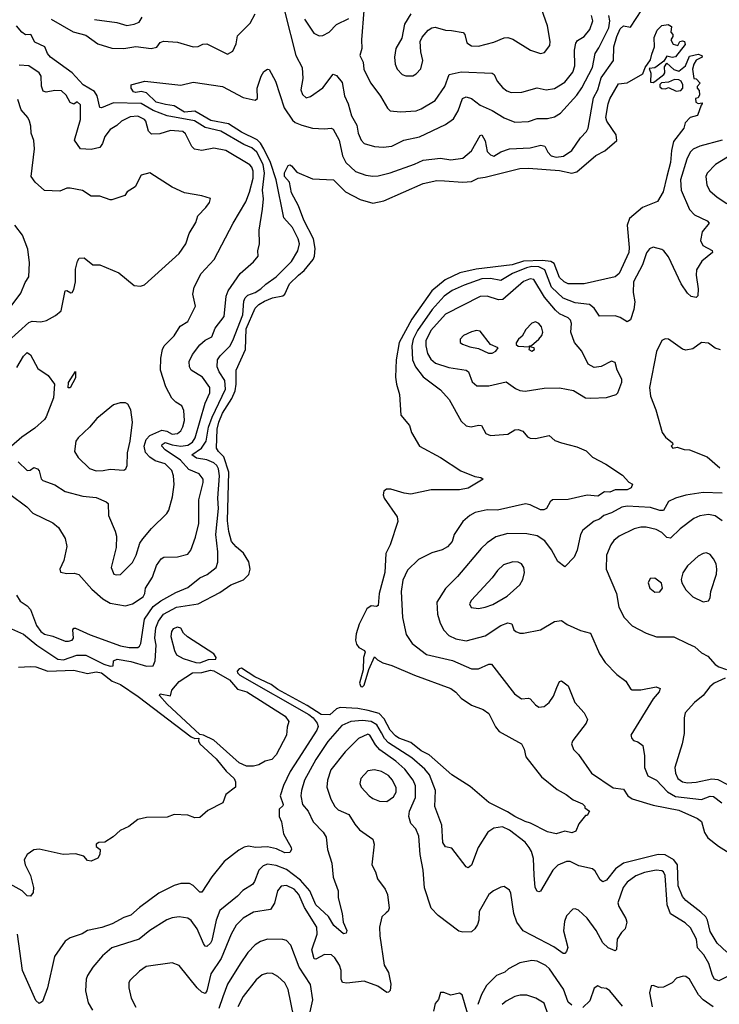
# Model space of a CAD drawing. Extents: x 1678759 to 1859541, y 384609 to 522867.
# Tile 312 of 466: x 1766112 to 1770158, y 490149 to 495841. Entities that reach past the tile are written whole.
import ezdxf

# ---------------------------------------------------------------- set-up
doc = ezdxf.new("R2010")
doc.units = 0

msp = doc.modelspace()

# ---------------------------------------------------------------- linework, layer by layer
at = {"layer": '0CON20XD'}
for points in [[(1766093.8, 492515), (1766115, 492480), (1766155, 492453.5), (1766175, 492431.1), (1766209.9, 492339.9), (1766234.6, 492305), (1766255, 492289.6), (1766305, 492277.3), (1766375, 492248.5), (1766395, 492247.9), (1766415.3, 492254.7), (1766423.3, 492265), (1766420.6, 492315), (1766425, 492323.8), (1766435, 492324.4), (1766520, 492285), (1766695, 492222.1), (1766745, 492211.6), (1766795, 492212.9), (1766805, 492218.9), (1766812.7, 492235), (1766834.8, 492375), (1766885, 492448.1), (1766928.2, 492481.8), (1767015, 492530.4), (1767085, 492558.2), (1767154.7, 492615.3), (1767196.7, 492633.3), (1767248.6, 492675), (1767258.5, 492705), (1767259.2, 492765), (1767246.2, 492865), (1767261.6, 493015), (1767257.5, 493075), (1767268.6, 493205), (1767261.6, 493245), (1767252, 493265), (1767235, 493280), (1767195, 493296.2), (1767135, 493306), (1767108.7, 493325), (1767164.8, 493365), (1767190.7, 493405), (1767205.1, 493485), (1767225.7, 493544.3), (1767303.5, 493705), (1767298.9, 493755), (1767265.8, 493805), (1767254.7, 493835), (1767257.3, 493875), (1767271.2, 493898.8), (1767326.8, 493953.2), (1767345, 493986.7), (1767402.9, 494135), (1767408.9, 494215), (1767416, 494234), (1767431.9, 494248.1), (1767473.6, 494265), (1767507.5, 494285), (1767535, 494312.7), (1767594.8, 494355.2), (1767685, 494443.8), (1767720.3, 494505), (1767729.7, 494545), (1767723.5, 494575), (1767689.7, 494639.7), (1767640.9, 494695), (1767595.8, 494915), (1767562.1, 495015), (1767525, 495095.7), (1767505, 495127.9), (1767485, 495146), (1767395, 495191.9), (1767319.2, 495239.3), (1767218, 495258), (1767125, 495311.8), (1767065, 495306.5), (1767005, 495343.7), (1766955, 495350.2), (1766901.8, 495365), (1766845, 495419.3), (1766815, 495426.2), (1766785, 495421.2), (1766770, 495425), (1766756.7, 495445), (1766756.2, 495463.8), (1766762.9, 495467.1), (1766835.9, 495485.9), (1767045, 495463.6), (1767115, 495480.9), (1767285, 495455.9), (1767405, 495392.3), (1767474.4, 495375.6), (1767487.5, 495385), (1767486.1, 495445), (1767508.1, 495515), (1767525, 495541.2), (1767545, 495556.2), (1767555, 495553.3), (1767592.5, 495485), (1767642.2, 495332.2), (1767690.5, 495260.5), (1767705, 495247.6), (1767745, 495230.8), (1767805.3, 495214.7), (1767875, 495210), (1767914.3, 495214.3), (1767925, 495207.5), (1767960.4, 495145), (1767979.7, 495055), (1767998.8, 495015), (1768053.8, 494963.8), (1768115, 494943.2), (1768155, 494936.9), (1768185, 494938.8), (1768255, 494956.9), (1768395, 495005.4), (1768445, 495029.3), (1768545, 495040.6), (1768605, 495031.9), (1768675, 495041.4), (1768725, 495083.3), (1768775, 495171.2), (1768785, 495175.8), (1768805, 495140.8), (1768815, 495080), (1768835, 495060), (1768855, 495052.7), (1768895, 495077.1), (1768945, 495094.7), (1769065, 495101.3), (1769125.3, 495115.3), (1769149.9, 495109.9), (1769166.9, 495075), (1769185, 495054.6), (1769215, 495047.2), (1769257.6, 495052.4), (1769304.7, 495085.3), (1769355, 495158.6), (1769390.6, 495195), (1769400.4, 495215), (1769431.2, 495388.8), (1769455, 495435.6), (1769474.8, 495505), (1769546.2, 495605), (1769548.9, 495685), (1769565, 495744.5), (1769585, 495788.5), (1769605, 495805.5), (1769645, 495797.5), (1769742, 495948)], [(1768374, 495875), (1768338, 495815), (1768322.5, 495735), (1768287.1, 495675), (1768280, 495625), (1768282.9, 495585), (1768295.7, 495555), (1768325, 495524.2), (1768345, 495517.5), (1768385, 495517.1), (1768405, 495529.2), (1768432, 495558), (1768444.4, 495605), (1768432.2, 495655), (1768428.6, 495715), (1768440.2, 495739.8), (1768475, 495780.6), (1768495.4, 495794.6), (1768515, 495798.5), (1768575, 495781.3), (1768609.7, 495779.7), (1768676.4, 495766.4), (1768686.1, 495755), (1768697.9, 495707.9), (1768725, 495689.6), (1768765, 495688.9), (1768855, 495711.2), (1768915, 495736.7), (1768935, 495737.5), (1768965, 495727.8), (1769066.7, 495665), (1769125, 495645.8), (1769147.9, 495652.1), (1769177.2, 495692.8), (1769180.5, 495715), (1769164.4, 495805), (1769109.2, 495965)], [(1767645.7, 495885), (1767709.5, 495635), (1767746.9, 495565), (1767748.9, 495501.1), (1767738.9, 495435), (1767748, 495408), (1767768.8, 495388.8), (1767795, 495397.1), (1767865, 495447.1), (1767925, 495526.2), (1767945, 495519.2), (1767977.9, 495477.9), (1767991.2, 495401.2), (1768012.1, 495355), (1768031.1, 495285), (1768061.5, 495231.5), (1768070, 495185), (1768087.8, 495145), (1768105.4, 495125.4), (1768165, 495107.3), (1768215, 495103.8), (1768265, 495110), (1768334.7, 495145.3), (1768424, 495165), (1768575, 495236.2), (1768621.7, 495268.3), (1768648.4, 495315), (1768673.6, 495385), (1768695, 495394.5), (1768725, 495386.2), (1768775, 495347.8), (1768845, 495316.9), (1768913.6, 495273.6), (1768975, 495249.2), (1769055, 495252.1), (1769105, 495269.2), (1769165, 495269.6), (1769205, 495280), (1769239.8, 495300.2), (1769335, 495405.4), (1769362.7, 495447.3), (1769424.8, 495565), (1769440.3, 495645), (1769462.2, 495677.8), (1769518.7, 495795), (1769525.7, 495835), (1769520.2, 495865)], [(1768102.9, 495895), (1768088.5, 495725), (1768090.9, 495675), (1768078.6, 495635), (1768098.5, 495595), (1768102.9, 495555), (1768111.5, 495535), (1768144, 495474), (1768198.9, 495398.9), (1768239.1, 495329.1), (1768255, 495314.2), (1768315, 495309.4), (1768405, 495314.6), (1768435, 495325.4), (1768515.6, 495375), (1768571.8, 495455), (1768595.3, 495524.7), (1768665, 495540.3), (1768845, 495531.9), (1768855.6, 495525), (1768873.8, 495485), (1768905, 495448.9), (1768930, 495430), (1768955, 495420.4), (1769017.2, 495422.8), (1769105, 495446.5), (1769156, 495436), (1769205, 495444.1), (1769265, 495479.3), (1769311.1, 495538.9), (1769323.3, 495575), (1769321.3, 495665), (1769328.5, 495705), (1769338.1, 495721.9), (1769376.7, 495745), (1769410, 495785), (1769426.1, 495835), (1769418.5, 495865)], [(1766295, 495844.1), (1766421.4, 495771.4), (1766495, 495752.3), (1766565, 495701.9), (1766645, 495677.3), (1766715, 495675.3), (1766785, 495686.3), (1766872.5, 495675), (1766905, 495683.1), (1766925, 495709.2), (1766945, 495716.7), (1767025, 495710.9), (1767115.9, 495684.1), (1767144.1, 495685.9), (1767170.7, 495699.3), (1767195, 495702.2), (1767315, 495641.9), (1767345, 495659.2), (1767365, 495702.5), (1767371.6, 495748.4), (1767445, 495821.1), (1767474.7, 495875)], [(1766545, 495843.1), (1766675, 495824.6), (1766732.4, 495807.6), (1766775, 495814.5), (1766803.9, 495826.1), (1766820.4, 495855)], [(1767760, 495845), (1767814.2, 495764.2), (1767845, 495747.8), (1767865, 495750.5), (1767901.6, 495768.4), (1767945, 495813.3), (1768015, 495847.3)], [(1766055, 493099.2), (1766154.7, 493024.7), (1766188.1, 492988.1), (1766305, 492933.5), (1766336.4, 492905), (1766375, 492842), (1766385.5, 492795), (1766367.5, 492715), (1766344.4, 492665), (1766347.7, 492647.7), (1766385, 492639.1), (1766428.3, 492641.7), (1766455, 492633.8), (1766529, 492549), (1766593.2, 492493.2), (1766635, 492467.7), (1766725, 492452.3), (1766765.4, 492464.6), (1766826.7, 492505), (1766836.7, 492525), (1766840, 492555), (1766880.8, 492619.1), (1766904.1, 492685.9), (1766930, 492725), (1766945.5, 492734.5), (1767025, 492735.6), (1767085, 492752.2), (1767102.1, 492775), (1767129.5, 492850.5), (1767148.3, 492928.3), (1767149.1, 493065), (1767174.1, 493165), (1767173.2, 493185), (1767150.5, 493215), (1767091.2, 493241.2), (1767043.3, 493295), (1766952.9, 493355), (1766935.3, 493375), (1766936.2, 493385), (1766953.3, 493396.7), (1766995, 493382.8), (1767045, 493375.7), (1767085, 493381.6), (1767111.7, 493398.3), (1767127.8, 493425), (1767185.2, 493624.8), (1767212.1, 493685), (1767211.6, 493715), (1767169.4, 493775), (1767104.8, 493814.8), (1767094.6, 493835.4), (1767092.9, 493865), (1767111.1, 493905), (1767155, 493962.5), (1767185, 493988.7), (1767222.7, 494007.3), (1767242.6, 494057.4), (1767294.6, 494125), (1767306.5, 494243.5), (1767317.1, 494272.9), (1767387.5, 494375), (1767465, 494440.8), (1767491.4, 494475), (1767490, 494505), (1767500, 494545), (1767496.9, 494625), (1767517, 494745), (1767521.7, 494805), (1767516.9, 494855), (1767527.7, 494955), (1767519.5, 495005), (1767484.1, 495075), (1767455, 495100), (1767409.4, 495119.4), (1767275, 495196.8), (1767185, 495218.7), (1767123.9, 495256.1), (1766964.8, 495284.8), (1766885, 495316.5), (1766815, 495357.6), (1766655, 495361.3), (1766585, 495330.9), (1766575, 495333.3), (1766561.2, 495401.2), (1766546, 495426), (1766480, 495465), (1766415, 495534.1), (1766290, 495625), (1766273.6, 495645), (1766257.1, 495685), (1766200.5, 495710.5), (1766177.5, 495755), (1766146.4, 495753.6), (1766125, 495770), (1766093.3, 495805)], [(1766065, 492319.5), (1766135, 492289.5), (1766211.2, 492225), (1766332.7, 492145), (1766365, 492140.2), (1766442, 492168), (1766495, 492168.3), (1766599.6, 492115), (1766635.4, 492104.6), (1766653.9, 492106.1), (1766654.5, 492135.5), (1766675.4, 492144.6), (1766755, 492130.2), (1766846.5, 492103.5), (1766884.1, 492105.9), (1766895.8, 492134.2), (1766901.1, 492225), (1766893.6, 492265), (1766899.6, 492325), (1766915, 492364.3), (1766943.9, 492405), (1767020, 492445), (1767145, 492464.1), (1767270.7, 492529.3), (1767333.9, 492575), (1767406.6, 492603.4), (1767436.6, 492633.4), (1767444.5, 492665), (1767437.8, 492707.8), (1767407.4, 492757.4), (1767363.7, 492793.7), (1767337.1, 492825), (1767321.9, 492881.9), (1767314.3, 492945), (1767321.3, 493225), (1767293.3, 493313.3), (1767261.8, 493345), (1767251.1, 493365), (1767254.6, 493475), (1767263.6, 493515), (1767285, 493567.1), (1767338.3, 493651.7), (1767358.2, 493695), (1767364.7, 493735), (1767365.2, 493815), (1767418.6, 493935), (1767422.4, 494055), (1767475, 494172.9), (1767495.9, 494195), (1767528.2, 494215), (1767575, 494233.4), (1767635, 494245.4), (1767645.3, 494255), (1767673.3, 494315), (1767725.5, 494364.5), (1767758.2, 494391.8), (1767809.4, 494455), (1767818.1, 494475), (1767821.4, 494518.6), (1767811.6, 494575), (1767755, 494682.5), (1767724.5, 494765), (1767685, 494840.6), (1767672.3, 494902.3), (1767642.9, 494935), (1767644.6, 494955.4), (1767665, 494998.8), (1767675, 495002.5), (1767685, 494997.1), (1767715, 494959.2), (1767805, 494921.2), (1767926.7, 494915), (1767996.7, 494846.7), (1768082.3, 494802.3), (1768155, 494780.4), (1768218, 494795), (1768445, 494895.3), (1768525, 494911.8), (1768568.8, 494908.8), (1768675, 494901.1), (1768725, 494905.5), (1768764.6, 494925.4), (1768805, 494930.4), (1769005, 494980.4), (1769055, 494982.3), (1769235, 494969.6), (1769305, 494954.7), (1769335, 494962.1), (1769445, 495055.4), (1769496.2, 495083.8), (1769566.3, 495143.7), (1769562.5, 495175), (1769508.2, 495255), (1769501.6, 495275), (1769514.6, 495355), (1769525, 495383.3), (1769575, 495470), (1769625, 495476.2), (1769715, 495527.5), (1769730, 495565), (1769760.7, 495609.3), (1769768.9, 495641.1), (1769783.6, 495685), (1769782.4, 495737.6), (1769799.3, 495780.7), (1769825, 495807.5), (1769863, 495813), (1769881.7, 495801.7), (1769878.3, 495768.3), (1769890, 495755), (1769890, 495745), (1769877.5, 495725), (1769890.7, 495700.7), (1769917.5, 495692.5), (1769930, 495715), (1769945, 495720), (1769957.5, 495715), (1769961.7, 495698.3), (1769905, 495627.5), (1769885, 495622.5), (1769855, 495630), (1769838.3, 495601.7), (1769798.3, 495571.7), (1769785, 495563.3), (1769751.7, 495558.3), (1769763, 495533), (1769760.7, 495480.7), (1769775, 495477.5), (1769786.1, 495483.9), (1769836.7, 495525), (1769843.3, 495535), (1769840.7, 495569.3), (1769855, 495590), (1769895, 495553.3), (1769925, 495543.3), (1769962.5, 495575), (1769985, 495630), (1770035, 495642.5), (1770057.5, 495635), (1770060, 495625), (1770023.6, 495606.4), (1770010, 495585), (1770002.5, 495555), (1770011.7, 495501.7), (1770025, 495500), (1770047.5, 495475), (1770030, 495455), (1770030, 495445), (1770042.5, 495432.5), (1770043, 495407), (1770035, 495390), (1770020, 495385), (1770022.5, 495365), (1770035, 495357.5), (1770060, 495360), (1770060, 495355), (1770052.5, 495347.5), (1770033, 495287), (1769990, 495275), (1769960, 495245), (1769953.3, 495215), (1769893, 495137), (1769880.9, 495085), (1769876.1, 495015), (1769854.6, 494935.4), (1769834.3, 494845.7), (1769800, 494790), (1769713.7, 494756.3), (1769638, 494692), (1769626, 494654), (1769637.8, 494525), (1769635, 494496), (1769578.9, 494375), (1769555, 494354.3), (1769376.2, 494313.8), (1769285, 494314.3), (1769260.7, 494325), (1769235, 494350.8), (1769202.6, 494432.6), (1769183.4, 494443.4), (1769135, 494449), (1769025, 494444.7), (1768960, 494425), (1768751.2, 494398.8), (1768658, 494378), (1768572.6, 494337.4), (1768496.2, 494273.8), (1768379.5, 494110.5), (1768307.8, 493975), (1768290, 493875), (1768285.5, 493775), (1768290.8, 493735), (1768309.2, 493675), (1768316, 493555), (1768366.2, 493495), (1768378.8, 493455), (1768423.8, 493375), (1768545, 493311.1), (1768663, 493233), (1768745, 493200), (1768780, 493195), (1768792.5, 493185), (1768705, 493132.5), (1768656.5, 493123.5), (1768492.7, 493122.7), (1768375, 493098.1), (1768335, 493104), (1768257.9, 493127.9), (1768233.5, 493126.5), (1768218.1, 493115), (1768213.8, 493095), (1768220, 493075), (1768295, 492966.7), (1768298.8, 492941.2), (1768255.4, 492805), (1768229.5, 492755), (1768224.8, 492645), (1768192.1, 492525), (1768185.4, 492454.6), (1768175, 492448.6), (1768145, 492453.3), (1768119.4, 492435), (1768075, 492346.2), (1768058.2, 492291.8), (1768053.9, 492255), (1768060.8, 492230.9), (1768072.9, 492212.9), (1768106, 492195), (1768111.2, 492185), (1768100, 492155), (1768097.8, 492082.2), (1768078, 492005), (1768085, 491985.6), (1768095, 491985.5), (1768105.3, 491994.8), (1768131.8, 492085), (1768165, 492158.8), (1768181.1, 492141.1), (1768212.7, 492122.7), (1768265, 492107.3), (1768395, 492051.6), (1768605, 491974.5), (1768635, 491953.3), (1768665, 491920), (1768725, 491878.9), (1768792.7, 491852.7), (1768825, 491831.2), (1768863.4, 491753.4), (1768885, 491725.6), (1769014, 491655), (1769030, 491625), (1769039.8, 491579.8), (1769130.8, 491465), (1769220.2, 491390.2), (1769272.6, 491362.6), (1769312.2, 491332.2), (1769367.3, 491307.3), (1769380, 491295), (1769380, 491285), (1769406.7, 491265), (1769395, 491240), (1769385, 491240), (1769346.4, 491193.6), (1769329.2, 491150.8), (1769305, 491140), (1769265, 491151.2), (1769215, 491134.2), (1769165, 491146.5), (1769067.2, 491197.3), (1769035, 491206), (1768975, 491234.8), (1768932.8, 491262.8), (1768825.7, 491315.7), (1768717.8, 491407.7), (1768612.2, 491475), (1768480.7, 491590.7), (1768434.6, 491615), (1768375, 491663.1), (1768305, 491687.8), (1768285, 491700.6), (1768255, 491734.1), (1768219.3, 491799.3), (1768191.3, 491831.3), (1768127.5, 491847.5), (1768068.7, 491858.7), (1767965, 491864.7), (1767945, 491857.7), (1767905, 491823.7), (1767855, 491824.4), (1767775.8, 491875.8), (1767605, 491969.3), (1767567.2, 491997.2), (1767473.2, 492043.2), (1767395, 492092.4), (1767380.7, 492089.3), (1767369.6, 492075), (1767371.2, 492065), (1767385, 492051.5), (1767784.1, 491824.1), (1767809.7, 491805), (1767832.5, 491775), (1767837.9, 491755), (1767830.7, 491735), (1767723.1, 491566.9), (1767675.8, 491495), (1767638.2, 491415), (1767619.7, 491355), (1767635.6, 491304.4), (1767634.1, 491295.9), (1767613.3, 491276.7), (1767612.5, 491235), (1767626.7, 491205), (1767638.5, 491135), (1767682, 491055), (1767683.8, 491045), (1767675, 491026.7), (1767645, 491025.7), (1767598.2, 491048.2), (1767545, 491059.3), (1767476, 491056), (1767435, 491062.7), (1767411.5, 491058.5), (1767379.4, 491040.6), (1767295, 490975.6), (1767223.4, 490886.6), (1767165, 490798), (1767155, 490798), (1767115.9, 490835.9), (1767095, 490846.9), (1767045, 490847.7), (1767005, 490836.5), (1766917.5, 490792.5), (1766805, 490709.3), (1766756.1, 490663.9)], [(1766825, 492840.9), (1766875, 492900), (1766962.6, 492987.4), (1766974, 493006), (1766996.6, 493083.4), (1767006.1, 493155), (1767002.2, 493205), (1766992.9, 493235), (1766953.8, 493273.9), (1766895, 493291.9), (1766865, 493311.6), (1766839.8, 493339.8), (1766833.1, 493375), (1766844.8, 493415), (1766865, 493437.5), (1766935, 493467.9), (1766962.5, 493462.5), (1766995, 493445.9), (1767025, 493449.6), (1767044.5, 493465), (1767055, 493488), (1767065.9, 493525), (1767062.1, 493582.1), (1767049.7, 493609.7), (1767015, 493630.8), (1766992.8, 493652.8), (1766958.5, 493718.5), (1766927.7, 493815), (1766929.1, 493885), (1766938.5, 493935), (1766948.1, 493955), (1767006, 494014), (1767040.9, 494069.1), (1767085, 494097.5), (1767128.5, 494185), (1767114.5, 494254.5), (1767120.6, 494295), (1767162.2, 494375), (1767237.5, 494455), (1767346.7, 494665), (1767421, 494789), (1767442.3, 494845), (1767462.3, 494925), (1767462.3, 494965), (1767455, 494988.2), (1767442.8, 495002.8), (1767305, 495085.3), (1767235, 495098.5), (1767165, 495085.4), (1767123.6, 495093.6), (1767108.3, 495108.3), (1767070.9, 495180.9), (1767055, 495195.4), (1766985, 495199.8), (1766922.1, 495182.1), (1766875, 495178.6), (1766856.5, 495196.5), (1766842.3, 495255), (1766834.5, 495265), (1766795, 495284), (1766750.7, 495279.3), (1766700.6, 495255), (1766675, 495230), (1766635, 495206.5), (1766604.2, 495165.8), (1766591.5, 495125), (1766575, 495102.3), (1766525, 495090.9), (1766465, 495094.4), (1766430, 495145), (1766464.6, 495265), (1766465, 495348.8), (1766445, 495366.2), (1766425, 495353.8), (1766405, 495362.5), (1766380.6, 495405), (1766355, 495429.4), (1766315, 495431.5), (1766265, 495423.1), (1766247.5, 495427.5), (1766237.8, 495457.8), (1766237.3, 495515), (1766225.4, 495535), (1766165.2, 495575.2), (1766108.7, 495578.7)], [(1769908.3, 495428.3), (1769935, 495432.5), (1769947.5, 495445), (1769947.5, 495465), (1769937.5, 495485), (1769925, 495493.8), (1769900, 495495), (1769865, 495480), (1769824, 495476), (1769814, 495466), (1769814, 495454), (1769825, 495443.3), (1769847.5, 495442.5), (1769865, 495450), (1769908.3, 495428.3)], [(1765985, 493928.9), (1766165, 494090), (1766185, 494097.7), (1766235, 494095.5), (1766267.1, 494102.9), (1766318.9, 494131.1), (1766352, 494158), (1766375, 494273.3), (1766385, 494276), (1766408, 494262), (1766415.8, 494264.2), (1766425, 494282.5), (1766434.5, 494325), (1766435, 494400), (1766446.2, 494445), (1766456.4, 494463.6), (1766485, 494463.8), (1766535, 494424), (1766575, 494423.8), (1766685, 494378.1), (1766775, 494304), (1766811.7, 494301.7), (1766835, 494308), (1767035, 494489.2), (1767073.1, 494545), (1767092.5, 494605), (1767132, 494668), (1767142.2, 494707.8), (1767189.2, 494755), (1767210, 494785), (1767215, 494807.5), (1767165, 494823.8), (1767065, 494840), (1766995, 494872.5), (1766865, 494956), (1766815, 494943.3), (1766780, 494875), (1766734.5, 494845.5), (1766721.2, 494825), (1766645, 494799.2), (1766635, 494800.8), (1766575, 494821.4), (1766525, 494821.4), (1766475, 494853.3), (1766405, 494867.1), (1766385, 494867.5), (1766345, 494850), (1766255, 494854.4), (1766201.4, 494901.4), (1766178.9, 494935), (1766198.9, 495095), (1766195, 495142.5), (1766179.5, 495185), (1766177.8, 495225), (1766169.1, 495255), (1766159.5, 495275), (1766120.3, 495320.2), (1766100.8, 495380.8)], [(1770175, 495144), (1770045, 495110.3), (1770007.9, 495092.1), (1769990.4, 495075), (1769971.2, 495035), (1769934.4, 494915), (1769937, 494855), (1769985, 494744.6), (1770015, 494712.9), (1770088.7, 494678.7), (1770099.2, 494665), (1770059.2, 494615), (1770049.1, 494565), (1770062.3, 494535), (1770117, 494507), (1770118.1, 494495), (1770057.7, 494445), (1770026.7, 494395), (1770023.5, 494365), (1770035.3, 494285), (1770033.8, 494245), (1770025, 494236.2), (1769995, 494242), (1769975, 494260), (1769938.2, 494315), (1769865, 494470), (1769838, 494505), (1769825, 494512.5), (1769775, 494525.7), (1769755, 494515.7), (1769736.9, 494493.1), (1769714.6, 494425), (1769661.4, 494325), (1769660, 494265), (1769669.1, 494210.9), (1769664.7, 494165.3), (1769645, 494105.8), (1769625.4, 494094.6), (1769585, 494120), (1769555, 494129.4), (1769465, 494127.5), (1769434.1, 494174.1), (1769407.1, 494195), (1769325, 494205.2), (1769255, 494232.3), (1769187.8, 494295), (1769149.8, 494395), (1769115, 494413.1), (1769075, 494413.9), (1769044.1, 494405.9), (1768963.1, 494375), (1768895, 494334.3), (1768835, 494345.9), (1768785, 494344.1), (1768683.7, 494306.3), (1768613.6, 494275), (1768567.3, 494242.7), (1768498.3, 494165), (1768413.4, 494045), (1768388.6, 493995), (1768380.5, 493955), (1768384.3, 493875), (1768400.6, 493835), (1768446, 493776), (1768545, 493700.6), (1768595.7, 493645), (1768665, 493520), (1768695, 493493.1), (1768723, 493487), (1768765, 493497.5), (1768782.5, 493495), (1768808.9, 493448.9), (1768835, 493436.9), (1768935, 493444.4), (1768975, 493469.4), (1768995, 493472.9), (1769021.7, 493461.7), (1769049.8, 493429.8), (1769065, 493422.5), (1769095, 493419.4), (1769175, 493437.1), (1769207.9, 493407.9), (1769245.3, 493395.3), (1769335, 493371.1), (1769388.9, 493348.9), (1769425, 493312), (1769502.2, 493272.2), (1769598.8, 493208.8), (1769635, 493168), (1769656.7, 493156.7), (1769648, 493135), (1769625, 493122.9), (1769556, 493124), (1769525, 493110.3), (1769495, 493111.1), (1769455, 493087.1), (1769395, 493093.2), (1769285, 493067.3), (1769194.5, 493065.5), (1769180.8, 493055), (1769159.2, 493015), (1769142.6, 493007.4), (1769125, 493008.5), (1769065, 493037.1), (1769038.3, 493041.7), (1768875, 493006.7), (1768815, 493008.2), (1768747.3, 492992.7), (1768715, 492975.7), (1768675, 492940), (1768624.7, 492865.3), (1768613.5, 492825), (1768586, 492794), (1768555, 492776.5), (1768495, 492758.5), (1768419.3, 492720.7), (1768355, 492660), (1768328.6, 492601.4), (1768318.9, 492535), (1768326.7, 492385), (1768347.2, 492287.2), (1768382.9, 492235), (1768465, 492170.9), (1768615, 492136.8), (1768725, 492088.8), (1768765, 492088.9), (1768825, 492115.6), (1768840, 492115), (1768974.2, 491945), (1769015, 491915.7), (1769055, 491920), (1769065, 491916), (1769095, 491880), (1769115, 491867.5), (1769145, 491870.6), (1769174.4, 491895), (1769198.7, 491931.3), (1769218.9, 491981.1), (1769235, 492016.2), (1769245, 492020), (1769285, 491990), (1769323.1, 491893.1), (1769377.5, 491835), (1769396.2, 491795), (1769387.5, 491775), (1769311.4, 491675), (1769304.2, 491655), (1769315, 491623.3), (1769343.8, 491593.8), (1769419.6, 491485), (1769545, 491400), (1769605, 491392.2), (1769629.6, 491355), (1769655, 491337.7), (1769775, 491300.3), (1769925, 491271.3), (1770032.8, 491222.8), (1770055.2, 491205.2), (1770072.8, 491142.8), (1770092, 491112), (1770153.1, 491063.1), (1770231.5, 491015)], [(1770205, 495046.9), (1770135.8, 495005), (1770088.6, 494955), (1770080, 494935), (1770086.9, 494885), (1770102.7, 494852.7), (1770145.7, 494815), (1770201.2, 494778.8)], [(1766040.4, 494155), (1766119.8, 494260.2), (1766145, 494322), (1766165.6, 494355), (1766170, 494435), (1766158.9, 494515), (1766129.6, 494595), (1766085, 494653.3)], [(1769415, 493653.8), (1769505, 493658), (1769562.5, 493675), (1769571.2, 493685), (1769594, 493745), (1769594.1, 493764.1), (1769568, 493815), (1769555, 493860), (1769535, 493866.7), (1769475, 493835.8), (1769435, 493830), (1769400.2, 493850.2), (1769362.7, 493925), (1769320.8, 493975), (1769300, 494035), (1769303.1, 494085), (1769297.8, 494105), (1769285, 494118.5), (1769235, 494140), (1769211.3, 494161.4), (1769147.8, 494237.8), (1769085, 494340), (1769065, 494342.7), (1769025, 494326.9), (1768907.2, 494222.8), (1768881.2, 494221.2), (1768815, 494242.7), (1768775, 494241.2), (1768575, 494139.4), (1768489.5, 494045), (1768461.6, 493985), (1768460.2, 493955), (1768471.1, 493911.1), (1768489.6, 493879.6), (1768516.2, 493856.2), (1768595, 493830.8), (1768694.7, 493814.7), (1768707.1, 493805), (1768728.5, 493748.5), (1768755.4, 493725.4), (1768825.4, 493724.6), (1768925, 493748.5), (1768979.3, 493709.3), (1769005, 493698.1), (1769035, 493694.5), (1769145, 493710.5), (1769235, 493712.7), (1769315, 493697.5), (1769385, 493656), (1769415, 493653.8)], [(1769075, 493924.3), (1769090, 493935), (1769086.7, 493945), (1769060, 493950), (1769060, 493955), (1769072.5, 493957.5), (1769115, 493994.3), (1769131.1, 494015), (1769137.1, 494035), (1769130, 494065), (1769115, 494084.2), (1769095, 494094.2), (1769075, 494087.5), (1769039.3, 494050.7), (1769017.3, 494012.7), (1768996.2, 493995), (1768983, 493973), (1768983, 493963), (1768995, 493953.3), (1769060, 493950), (1769057.5, 493935), (1769075, 493924.3)], [(1768823, 493913), (1768845, 493914.2), (1768866.7, 493925), (1768880, 493945), (1768834.1, 493964.1), (1768775, 494040), (1768755, 494044.2), (1768725, 494036.9), (1768678.8, 494015), (1768658.8, 493995), (1768660, 493975), (1768672.5, 493965), (1768715, 493949.4), (1768765, 493940.8), (1768823, 493913)], [(1770165, 493931.9), (1770135, 493942.2), (1770095, 493970.8), (1770055, 493975.8), (1770005, 493938), (1769965, 493930.8), (1769945, 493937.5), (1769865, 493994), (1769845, 493996.2), (1769825, 493986.7), (1769795, 493922.5), (1769754.2, 493715), (1769760, 493665), (1769791.9, 493585), (1769827.5, 493455), (1769847.8, 493427.8), (1769887.5, 493395), (1769890, 493385), (1769880, 493375), (1769890, 493365), (1769915, 493370), (1769955, 493356), (1769985, 493354.4), (1770087.1, 493315), (1770161.1, 493251.1)], [(1766095, 493830), (1766135, 493897.1), (1766155, 493917.1), (1766175, 493903.8), (1766217.5, 493825), (1766276.2, 493785), (1766313.8, 493733.8), (1766307.3, 493655), (1766265, 493546.2), (1766255, 493530), (1766200.3, 493479.7), (1766125, 493427.8), (1766064.4, 493375)], [(1766392.9, 493712.9), (1766395, 493743.3), (1766435, 493806.7), (1766435, 493770), (1766405, 493713.3), (1766392.9, 493712.9)], [(1766555, 493233.6), (1766595, 493234.6), (1766635, 493243.3), (1766715, 493237.5), (1766725.5, 493244.5), (1766734.4, 493265), (1766735, 493337.5), (1766750.8, 493405), (1766765.3, 493515), (1766755.4, 493585.4), (1766738.3, 493618.3), (1766725, 493625.8), (1766692.7, 493627.3), (1766654.5, 493615.5), (1766559.4, 493535), (1766516.9, 493485), (1766450, 493425), (1766437.1, 493405), (1766430, 493345), (1766450.2, 493310.2), (1766516.2, 493246.2), (1766555, 493233.6)], [(1766104, 493285), (1766155, 493235.5), (1766173.3, 493236.7), (1766195, 493252.2), (1766215, 493245.7), (1766225, 493233.8), (1766236.9, 493186.9), (1766246.6, 493176.6), (1766315, 493152.9), (1766375, 493113.1), (1766477.8, 493087.8), (1766555, 493078.5), (1766613.3, 493055), (1766624, 493045), (1766626.9, 492975), (1766665.4, 492885.4), (1766672.2, 492855), (1766670.3, 492789.7), (1766641.4, 492675), (1766656.4, 492636.4), (1766671.2, 492631.2), (1766695, 492634.2), (1766765, 492702.5), (1766785.4, 492745), (1766807.5, 492815), (1766825, 492840.9)], [(1770175, 493103.8), (1770065, 493107.9), (1769965, 493093.4), (1769905, 493075.9), (1769865, 493056.2), (1769835, 493004.5), (1769815, 493003.5), (1769761, 493021), (1769625, 493029.3), (1769595, 493023.8), (1769535, 492989.6), (1769491.2, 492975), (1769465, 492954.4), (1769435, 492941.4), (1769369.7, 492890.3), (1769355.6, 492865), (1769335.5, 492775), (1769319.5, 492735), (1769265, 492677.5), (1769225, 492710), (1769187, 492777), (1769148.5, 492828.5), (1769105, 492858.5), (1769045, 492869.6), (1768935, 492870.4), (1768865, 492851.2), (1768815, 492816.5), (1768781.8, 492785), (1768645, 492621.5), (1768575, 492553.1), (1768525.5, 492475), (1768528.5, 492405), (1768543.3, 492353.3), (1768565, 492311.4), (1768595, 492281.8), (1768635, 492261.8), (1768695, 492249.6), (1768805, 492280), (1768895, 492339.2), (1768935, 492355.3), (1768959.1, 492349.1), (1768970.8, 492315), (1768981.2, 492305), (1769005, 492295.7), (1769025, 492295.6), (1769125, 492314.4), (1769205, 492363.1), (1769245, 492368.6), (1769278.8, 492345), (1769355, 492310.8), (1769413.3, 492295), (1769465.5, 492175.5), (1769498.8, 492125), (1769565, 492056.2), (1769617.6, 492017.6), (1769645, 491972.5), (1769655, 491966.7), (1769705, 491968), (1769793.8, 491983.8), (1769816.7, 491975), (1769810, 491955), (1769775.7, 491914.3), (1769646.7, 491705), (1769652.5, 491685), (1769662.5, 491675), (1769687, 491667), (1769715.7, 491645), (1769725.4, 491585.4), (1769725, 491517.5), (1769745, 491470.8), (1769795, 491444.5), (1769858.2, 491378.2), (1769905, 491351.6), (1770055, 491332.7), (1770105, 491352.5), (1770125, 491350.8), (1770172, 491315)], [(1770175.5, 492945), (1770135, 492972.3), (1770095, 492980.4), (1770045, 492973.8), (1770011.3, 492958.7), (1769931.9, 492898.1), (1769875, 492844.6), (1769855, 492847.3), (1769825, 492876.8), (1769793.2, 492893.2), (1769735, 492907.2), (1769705, 492907.5), (1769665, 492897.1), (1769580, 492855), (1769549.1, 492830.9), (1769531.2, 492805), (1769506.2, 492745), (1769504.6, 492664.6), (1769564.4, 492525), (1769576.5, 492445), (1769608.1, 492385), (1769655, 492338.1), (1769735.6, 492295.6), (1769795, 492274.2), (1769895, 492272.9), (1769975, 492235.6), (1770016, 492215), (1770055, 492181.9), (1770092.7, 492162.7), (1770135, 492112.9), (1770155, 492099.4), (1770200, 492085)], [(1770065, 492476.7), (1770095, 492482.5), (1770105, 492500), (1770110, 492535), (1770141.8, 492635), (1770144.5, 492665), (1770140.5, 492695), (1770125.3, 492725.3), (1770105, 492750), (1770085, 492759.2), (1770065, 492755.7), (1770035, 492739.4), (1769975, 492684.2), (1769946.4, 492643.6), (1769937.5, 492605), (1769940.8, 492585), (1769965.5, 492545.5), (1770005, 492504.2), (1770065, 492476.7)], [(1768765, 492437.1), (1768805, 492444.6), (1768848.9, 492461.1), (1768930.9, 492509.1), (1769005.4, 492574.6), (1769021.9, 492605), (1769031.9, 492645), (1769028.1, 492675), (1769014.2, 492695), (1768995, 492705.5), (1768965, 492707.1), (1768910.9, 492689.1), (1768875, 492656.9), (1768844.6, 492615.4), (1768725, 492486.5), (1768713.7, 492463.7), (1768723.5, 492443.5), (1768765, 492437.1)], [(1769785, 492531.1), (1769815, 492532.9), (1769830, 492555), (1769823, 492583), (1769785, 492611.9), (1769759.2, 492610.8), (1769747.1, 492585), (1769755.6, 492555), (1769785, 492531.1)], [(1767155, 492124.3), (1767205, 492142.8), (1767245.8, 492144.2), (1767248.9, 492155), (1767235.6, 492175.6), (1767082.9, 492272.8), (1767060.3, 492295), (1767044.7, 492324.7), (1767025, 492329.6), (1767000.6, 492319.4), (1766989.6, 492305), (1766986.1, 492275), (1767007.1, 492195), (1767020.1, 492170.1), (1767057.6, 492147.6), (1767131.9, 492125), (1767155, 492124.3)], [(1766105, 492098.8), (1766175, 492102), (1766205, 492100.6), (1766275, 492076.1), (1766425, 492080.7), (1766505, 492061.8), (1766555, 492070.5), (1766585, 492064.6), (1766647.6, 492017.6), (1766695, 491997.6), (1766798, 491928), (1767105, 491694.8), (1767125, 491685.9), (1767148.8, 491688.8), (1767147.1, 491672.9), (1767154.3, 491655), (1767248, 491568), (1767306.6, 491496.6), (1767351.8, 491455), (1767361.1, 491435), (1767360, 491405), (1767305, 491362.5), (1767286.6, 491313.4), (1767200.6, 491269.4), (1767155, 491230), (1767125, 491228), (1767085, 491242.5), (1767005, 491247.5), (1766965, 491232), (1766845, 491229.2), (1766795, 491218), (1766742.7, 491177.3), (1766692.9, 491155), (1766652.6, 491117.4), (1766605, 491086.7), (1766570, 491085), (1766555, 491076), (1766555, 491062.5), (1766577.5, 491045), (1766576.7, 491015), (1766565, 490993.3), (1766525, 490976.7), (1766505, 490980), (1766482.5, 491005), (1766435, 491020), (1766364.4, 491014.4), (1766225, 491046.4), (1766195, 491042.5), (1766155, 491016), (1766137.5, 490985), (1766144.4, 490955), (1766175, 490893.3), (1766191.9, 490825), (1766190, 490795), (1766175, 490773.8), (1766155, 490776.2), (1766125.9, 490805.9), (1766022.6, 490862.6)], [(1767464.2, 491525.8), (1767425, 491526.2), (1767381.5, 491545), (1767235, 491676.7), (1767175, 491705.4), (1767155, 491708.8), (1766965.4, 491885), (1766921.1, 491935), (1766925, 491943.8), (1766985, 491932.5), (1766992.5, 491965), (1767035.6, 492015), (1767111.2, 492065), (1767165, 492067.2), (1767215, 492080.4), (1767235, 492077.5), (1767325, 492025.2), (1767371.6, 491971.6), (1767425.5, 491955), (1767648, 491815), (1767668.8, 491785), (1767659.3, 491750.7), (1767656.2, 491705), (1767595, 491592), (1767570, 491565), (1767532.5, 491555), (1767495, 491534.2), (1767464.2, 491525.8)], [(1770192.5, 492035), (1770128.6, 492005), (1770102.5, 491985), (1770064.7, 491935.3), (1770014.3, 491895), (1769961.2, 491835), (1769954.3, 491805), (1769954.4, 491715), (1769944.3, 491654.3), (1769901.9, 491518.1), (1769905.3, 491485), (1769919.1, 491455), (1769944.8, 491434.8), (1769975, 491430.5), (1770025, 491433.3), (1770115, 491452.9), (1770148.8, 491448.8), (1770202, 491422)], [(1770201.2, 490451.2), (1770145, 490502.9), (1770105, 490570.6), (1770090.3, 490635), (1770079.5, 490655), (1770052.3, 490682.3), (1769965, 490748.5), (1769945, 490773.3), (1769920.4, 490835), (1769916, 490956), (1769895.1, 490985.1), (1769845, 491013.3), (1769805, 491014.8), (1769603.5, 490965), (1769558.2, 490931.8), (1769505, 490867.5), (1769485, 490858), (1769468.9, 490868.9), (1769439.8, 490919.8), (1769425, 490932.5), (1769345, 490950), (1769295, 490974.3), (1769275, 490975.5), (1769225, 490953.8), (1769195, 490925.4), (1769125, 490803.8), (1769115, 490798.8), (1769105, 490803.8), (1769092.7, 490825), (1769088.2, 490895), (1769083.1, 490993.1), (1769072.8, 491032.8), (1769059.4, 491055), (1769035, 491086.7), (1768945, 491156.2), (1768905, 491174.6), (1768855, 491167.9), (1768818.9, 491145), (1768763.8, 491056.2), (1768725, 490954.3), (1768705, 490938.6), (1768694, 490945), (1768611.7, 491051.7), (1768575, 491060), (1768560, 491085), (1768553.3, 491185), (1768512.5, 491292.5), (1768517.4, 491385), (1768482.9, 491475), (1768455, 491508.7), (1768380.8, 491575), (1768245, 491660.3), (1768221.8, 491685), (1768205, 491719.1), (1768176.8, 491765), (1768145, 491783.4), (1768095, 491789.8), (1768026.7, 491785), (1767975, 491760.9), (1767895, 491668.8), (1767825.3, 491565), (1767760.3, 491445), (1767742.4, 491385), (1767739.1, 491355), (1767748.8, 491305), (1767780.9, 491265), (1767809.5, 491205), (1767867.5, 491145), (1767884.5, 491115), (1767893.4, 491043.4), (1767917.5, 490965), (1767925.5, 490885), (1767954.5, 490805), (1767953.5, 490765), (1767977.7, 490675), (1767982.5, 490625), (1768004.3, 490575.7), (1767999.7, 490560.3), (1767985, 490555.8), (1767928.9, 490605)], [(1770205, 490309.2), (1770155, 490285.5), (1770130.9, 490295), (1770118.8, 490315), (1770097.3, 490385), (1770067.9, 490435), (1770032.7, 490475), (1770026.7, 490525), (1769991.7, 490591.7), (1769960.7, 490620.7), (1769875, 490672.2), (1769855.8, 490725), (1769854, 490755), (1769844.4, 490894.4), (1769836.1, 490915), (1769825, 490921.6), (1769792.5, 490925), (1769725, 490911.6), (1769675, 490891.8), (1769625.3, 490854.7), (1769602.7, 490825), (1769572.1, 490735), (1769576.6, 490715), (1769618.2, 490645), (1769623.8, 490625), (1769613.1, 490585), (1769592.9, 490565), (1769568.1, 490525), (1769563, 490467), (1769555, 490459.2), (1769515.4, 490475.4), (1769483.8, 490503.8), (1769446.4, 490576.4), (1769395, 490646.9), (1769344.3, 490694.3), (1769325, 490702), (1769311.2, 490698.8), (1769275, 490661.2), (1769262.1, 490627.9), (1769257.1, 490575), (1769282.9, 490477.1), (1769275.4, 490454.6), (1769265, 490444), (1769255, 490443.1), (1769201.8, 490481.8), (1769076.8, 490546.8), (1769024.3, 490575), (1768986.7, 490625), (1768969.4, 490675), (1768952.4, 490792.4), (1768945, 490808.8), (1768915, 490830), (1768895, 490826.7), (1768852.5, 490805), (1768825, 490783.8), (1768769.5, 490685), (1768768.5, 490635), (1768759.8, 490610.2), (1768744.3, 490585.7), (1768725, 490569.2), (1768675, 490565.9), (1768651.7, 490571.7), (1768533, 490663), (1768491.3, 490705), (1768453.4, 490823.4), (1768445.8, 490925), (1768428.2, 491015), (1768421.2, 491121.2), (1768404.1, 491164.1), (1768374.2, 491195), (1768361.9, 491235), (1768367.5, 491265), (1768401.2, 491345), (1768401.9, 491411.9), (1768387.1, 491445), (1768339.2, 491509.2), (1768288, 491555), (1768195, 491620), (1768169.9, 491649.9), (1768137.5, 491705), (1768125, 491710.3), (1768071.5, 491685), (1767995, 491609.5), (1767910.8, 491505), (1767892.1, 491445), (1767889.5, 491405), (1767911.2, 491335), (1767935, 491292.9), (1767955, 491274.5), (1768015.9, 491245.9), (1768050.2, 491190.2), (1768078.3, 491158.3), (1768154.3, 491104.3), (1768161.4, 491075), (1768148.8, 490955), (1768170, 490915), (1768181.4, 490875), (1768225.5, 490815), (1768238.9, 490785), (1768248.6, 490705), (1768242.9, 490687.1), (1768232.1, 490677.9), (1768206, 490655), (1768193.3, 490595), (1768195.5, 490545), (1768221.1, 490375), (1768245, 490333.3), (1768259.5, 490265), (1768255, 490228.8), (1768245, 490218.8), (1768235, 490218), (1768184.1, 490254.1), (1768105, 490282.7), (1768005, 490271.1), (1767978.8, 490275), (1767971.1, 490295), (1767972.2, 490345), (1767961.9, 490375), (1767935, 490417.5), (1767915, 490434.4), (1767875, 490436.9), (1767825, 490409.6), (1767815, 490412.2), (1767801, 490465), (1767833.2, 490555), (1767831.2, 490595), (1767759.2, 490709.2), (1767726.7, 490785), (1767700, 490815), (1767655, 490836.7), (1767625, 490833.1), (1767603.1, 490805), (1767585.3, 490734.7), (1767563.5, 490696.5), (1767465, 490682.1), (1767405, 490648.2), (1767363.8, 490606.2), (1767334.7, 490555), (1767277.6, 490415), (1767218.4, 490325), (1767195, 490228), (1767185, 490211.4), (1767165, 490219.2), (1767139.3, 490245), (1767035, 490374.2), (1766995, 490390), (1766843, 490367), (1766805, 490340), (1766751.1, 490288.9), (1766744.3, 490275), (1766742.9, 490245), (1766757.5, 490185), (1766785, 490132.5)], [(1768235, 491321.5), (1768275, 491349.5), (1768290.4, 491375), (1768289.8, 491399.8), (1768269.1, 491445), (1768245, 491472.1), (1768205, 491495.4), (1768165, 491505.5), (1768125, 491498.1), (1768085.6, 491455), (1768079.4, 491425), (1768088.1, 491405), (1768132.9, 491355), (1768155, 491338.9), (1768193.4, 491323.4), (1768235, 491321.5)], [(1767928.9, 490605), (1767897.6, 490657.6), (1767824.7, 490724.7), (1767791.2, 490805), (1767736.9, 490866.9), (1767655, 490929.5), (1767595, 490951.9), (1767545, 490959.7), (1767520.1, 490949.9), (1767495, 490925.6), (1767470.7, 490859.3), (1767458.5, 490841.5), (1767401.9, 490808.1), (1767372.2, 490775), (1767269, 490691), (1767248.3, 490635), (1767222.7, 490517.3), (1767215, 490501.9), (1767195, 490484.3), (1767185, 490486), (1767175, 490500), (1767139.7, 490585), (1767105, 490634.4), (1767085, 490648.1), (1767035, 490654.4), (1766995, 490649.5), (1766962.9, 490637.1), (1766865, 490575.5), (1766804.1, 490525.9), (1766645, 490475.5), (1766590.7, 490429.3), (1766535.4, 490364.6), (1766504.3, 490315), (1766496.9, 490295), (1766493.6, 490226.4), (1766507.6, 490157.6), (1766532.9, 490115)], [(1766756.1, 490663.9), (1766715, 490651.6), (1766646.9, 490615), (1766586.6, 490593.4), (1766505, 490575.4), (1766473, 490557), (1766405, 490534.4), (1766375.3, 490514.7), (1766314.4, 490425), (1766272.9, 490245), (1766244.2, 490165.8), (1766225, 490154.2), (1766205, 490171.2), (1766128.2, 490345), (1766100.4, 490555)], [(1767792.5, 490105), (1767806.7, 490175), (1767793.5, 490263.5), (1767729.1, 490365), (1767681.3, 490491.3), (1767655, 490518), (1767635, 490524.3), (1767545, 490526.5), (1767505, 490512.5), (1767475, 490493.3), (1767431.5, 490448.5), (1767386.9, 490383.1), (1767314, 490266), (1767286.8, 490193.2), (1767264.1, 490125)], [(1769305, 490144.8), (1769285, 490161.4), (1769257.1, 490237.1), (1769175.5, 490355), (1769155, 490374.4), (1769105, 490398.1), (1769075, 490402.9), (1769005, 490389.4), (1768940, 490355), (1768918.8, 490335), (1768870, 490315), (1768812.4, 490257.6), (1768783.1, 490206.9), (1768761.9, 490148.1)], [(1767698.3, 490075), (1767665.7, 490235.7), (1767645, 490273.1), (1767605, 490310.6), (1767575, 490327.8), (1767545, 490330), (1767515, 490320.5), (1767479.1, 490290.9), (1767404.6, 490195), (1767374.2, 490135)], [(1770122.9, 490135), (1770065.6, 490175), (1770038.2, 490205), (1769985.6, 490295), (1769965, 490309.4), (1769948.3, 490311.7), (1769910.3, 490299.7), (1769885, 490273.8), (1769835, 490248), (1769806.1, 490246.1), (1769775, 490258.8), (1769765, 490256.2), (1769754.2, 490215), (1769769.4, 490135)], [(1769598, 490138), (1769525, 490227.8), (1769505, 490240.6), (1769477.5, 490245), (1769455, 490256.2), (1769435, 490243.3), (1769409.8, 490170.2), (1769368.5, 490131.5)], [(1768701.4, 490098.6), (1768671.9, 490205), (1768655, 490214.3), (1768605, 490202), (1768565, 490218), (1768545, 490216.7), (1768535, 490177.5), (1768516, 490154), (1768505, 490110)], [(1769168.1, 490088.1), (1769145.3, 490155), (1769096.5, 490185), (1769045, 490203.1), (1769007, 490203), (1768976, 490194), (1768925, 490167.8), (1768902.6, 490147.4)]]:
    msp.add_lwpolyline(points, dxfattribs=at)

doc.saveas('drawing.dxf')
